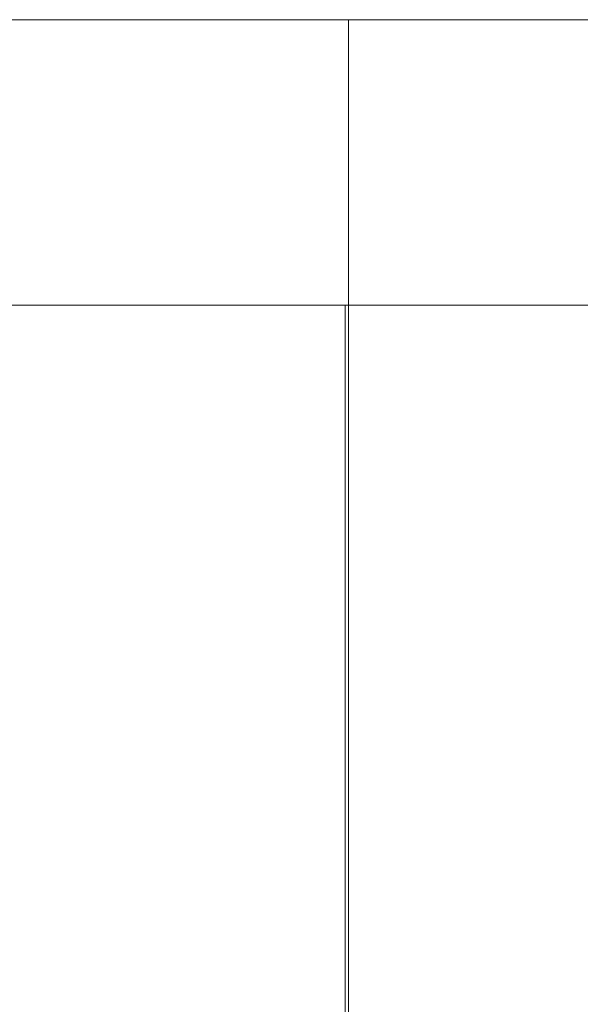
# Model space of a CAD drawing. Header units: millimetres. Extents: x 2 to 902, y -447 to 199.
# Tile 726 of 1056: x 22.785 to 23.65, y 173.354 to 174.871. Entities that reach past the tile are written whole.
import ezdxf

# ---------------------------------------------------------------- set-up
doc = ezdxf.new("R2010")
doc.units = ezdxf.units.MM
doc.header["$MEASUREMENT"] = 0
for name, color, linetype, lineweight in [('IFC-Escada-Contorno', 32, 'Continuous', 5), ('IFC-Laje-Contorno', 134, 'Continuous', 5), ('IFC-Lance de escada-Contorno', 32, 'Continuous', 5)]:
    doc.layers.add(name, color=color, linetype=linetype, lineweight=lineweight)

msp = doc.modelspace()

# ---------------------------------------------------------------- linework, layer by layer
at = {"layer": 'IFC-Escada-Contorno', "color": 7, "lineweight": 5}
msp.add_line((23.2922, 171.6895), (23.2922, 174.4314), dxfattribs=at)
at = {"layer": 'IFC-Laje-Contorno', "color": 7, "lineweight": 5}
for p, q in [((19.1677, 174.8714), (26.0177, 174.8714)), ((18.5677, 174.4314), (26.0177, 174.4314)), ((23.2871, 171.6895), (23.2871, 174.4314)), ((23.2871, 171.6895), (23.2871, 174.4314)), ((23.2871, 174.4314), (23.2922, 174.4314))]:
    msp.add_line(p, q, dxfattribs=at)
at = {"layer": 'IFC-Lance de escada-Contorno', "color": 7, "lineweight": 5}
msp.add_line((23.2922, 171.6895), (23.2922, 174.8714), dxfattribs=at)

doc.saveas('drawing.dxf')
